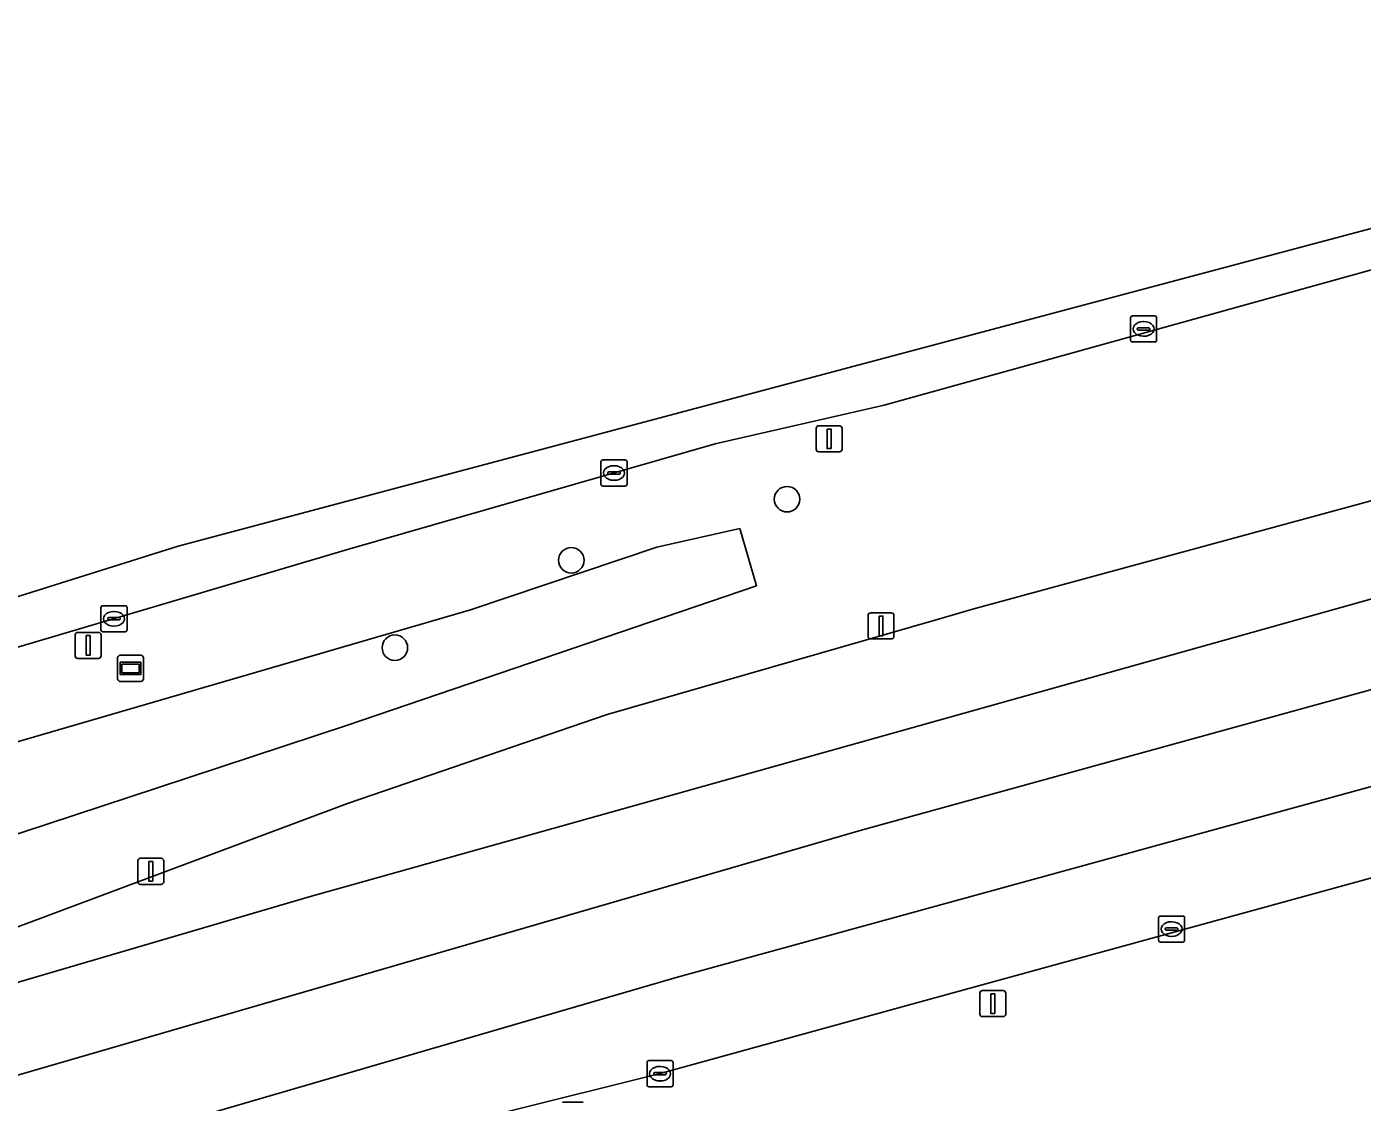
# Model space of a CAD drawing. Extents: x 162879 to 165540, y 384011 to 385181.
# Drawn here: x 164487.7 to 164538.9, y 385054.8 to 385096.1 of the extents above; entities that cross this region are included whole.
import ezdxf

# ---------------------------------------------------------------- set-up
doc = ezdxf.new("R2010")
doc.units = 0
for name, color, linetype in [('IMGEO_Berm_groen', 7, 'Continuous'), ('IMGEO_Boom', 7, 'Continuous'), ('IMGEO_Gemengd_bos', 7, 'Continuous'), ('IMGEO_Groenvoorziening', 7, 'Continuous'), ('IMGEO_Kolk', 7, 'Continuous'), ('IMGEO_Lichtmast', 7, 'Continuous'), ('IMGEO_Rijbaan_regionaal_gesloten', 7, 'Continuous'), ('IMGEO_Verkeersbordpaal', 7, 'Continuous'), ('IMGEO_Wegwijzer', 7, 'Continuous')]:
    doc.layers.add(name, color=color, linetype=linetype)

msp = doc.modelspace()

# ---------------------------------------------------------------- linework, layer by layer
at = {"layer": 'IMGEO_Berm_groen'}
msp.add_lwpolyline([(164375.909, 385023.887), (164413.077, 385036.341), (164426.225, 385040.586), (164436.422, 385044.123), (164465.628, 385053.462), (164483.498, 385060.137), (164500, 385066.301), (164509.954, 385069.723), (164522.577, 385073.349), (164524.015, 385073.769), (164548.775, 385080.511), (164549.897, 385082.074), (164555.708, 385090.173), (164556.602, 385091.419), (164542.709, 385087.728), (164520.572, 385081.581), (164514.105, 385080.095), (164500, 385076.041), (164479.583, 385070.001), (164468.934, 385066.85), (164434.544, 385056.243), (164411.497, 385048.723), (164400.207, 385044.838), (164369.772, 385034.365)], dxfattribs=at)
msp.add_lwpolyline([(164407.367, 385040.867), (164405.464, 385042.592), (164408.813, 385046.287), (164422.209, 385048.906), (164456.214, 385060.632), (164468.252, 385063.114), (164504.714, 385073.736), (164511.868, 385076.135), (164515.043, 385076.85), (164515.677, 385074.657), (164500, 385069.304), (164492.719, 385066.905), (164482.189, 385063.436), (164448.41, 385052.307), (164436.723, 385047.187), (164421.128, 385042.598)], close=True, dxfattribs=at)
at = {"layer": 'IMGEO_Boom'}
for centre in [(164516.855, 385077.974), (164508.584, 385075.632), (164501.821, 385072.278)]:
    msp.add_circle(centre, 0.489, dxfattribs=at)
at = {"layer": 'IMGEO_Gemengd_bos'}
msp.add_lwpolyline([(164482.189, 385063.436), (164492.719, 385066.905), (164500, 385069.304), (164515.677, 385074.657), (164515.043, 385076.85), (164511.868, 385076.135), (164504.714, 385073.736), (164468.252, 385063.114), (164456.214, 385060.632), (164422.209, 385048.906), (164408.813, 385046.287), (164405.464, 385042.592), (164407.367, 385040.867), (164421.128, 385042.598), (164436.723, 385047.187), (164448.41, 385052.307)], close=True, dxfattribs=at)
at = {"layer": 'IMGEO_Groenvoorziening'}
msp.add_lwpolyline([(164578.858, 385053.73), (164576.492, 385062.802), (164574.429, 385062.211), (164573.984, 385064.181), (164575.988, 385064.727), (164575.045, 385068.245), (164574.001, 385072.706), (164573.967, 385072.697), (164568.923, 385071.434), (164547.645, 385065.758), (164521.498, 385058.574), (164511.989, 385055.946), (164500, 385052.962), (164487.353, 385050.424), (164472.741, 385047.491), (164459.287, 385043.823), (164458.052, 385043.486), (164446.975, 385039.966), (164435.781, 385036.198), (164410.359, 385028.217), (164374.033, 385015.61)], dxfattribs=at)
at = {"layer": 'IMGEO_Kolk'}
for p, q in [((164530.022, 385084.076), (164530.022, 385084.928)), ((164530.097, 385085.002), (164530.949, 385085.002)), ((164531.023, 385084.928), (164531.023, 385084.076)), ((164530.281, 385084.496), (164530.281, 385084.508)), ((164530.719, 385084.459), (164530.321, 385084.459)), ((164530.324, 385084.545), (164530.722, 385084.545)), ((164530.51, 385084.782), (164530.535, 385084.782)), ((164530.765, 385084.508), (164530.765, 385084.496)), ((164530.949, 385084.002), (164530.097, 385084.002)), ((164530.533, 385084.222), (164530.508, 385084.222)), ((164509.719, 385078.552), (164509.719, 385079.404)), ((164509.794, 385079.478), (164510.646, 385079.478)), ((164510.207, 385079.258), (164510.232, 385079.258)), ((164510.72, 385079.404), (164510.72, 385078.552)), ((164509.978, 385078.972), (164509.978, 385078.984)), ((164510.416, 385078.935), (164510.018, 385078.935)), ((164510.021, 385079.021), (164510.419, 385079.021)), ((164510.462, 385078.984), (164510.462, 385078.972)), ((164510.646, 385078.478), (164509.794, 385078.478)), ((164510.23, 385078.698), (164510.205, 385078.698)), ((164490.553, 385072.964), (164490.553, 385073.816)), ((164490.628, 385073.89), (164491.48, 385073.89)), ((164491.041, 385073.67), (164491.066, 385073.67)), ((164491.554, 385073.816), (164491.554, 385072.964)), ((164490.812, 385073.384), (164490.812, 385073.396)), ((164491.25, 385073.347), (164490.852, 385073.347)), ((164490.855, 385073.433), (164491.253, 385073.433)), ((164491.064, 385073.11), (164491.039, 385073.11)), ((164491.296, 385073.396), (164491.296, 385073.384)), ((164491.48, 385072.89), (164490.628, 385072.89)), ((164531.093, 385061.065), (164531.093, 385061.917)), ((164531.168, 385061.991), (164532.02, 385061.991)), ((164532.094, 385061.917), (164532.094, 385061.065)), ((164531.352, 385061.485), (164531.352, 385061.497)), ((164531.79, 385061.448), (164531.392, 385061.448)), ((164531.395, 385061.534), (164531.793, 385061.534)), ((164531.581, 385061.771), (164531.606, 385061.771)), ((164531.836, 385061.497), (164531.836, 385061.485)), ((164532.02, 385060.991), (164531.168, 385060.991)), ((164531.604, 385061.211), (164531.579, 385061.211)), ((164511.486, 385055.518), (164511.486, 385056.37)), ((164511.561, 385056.444), (164512.413, 385056.444)), ((164511.974, 385056.224), (164511.999, 385056.224)), ((164512.487, 385056.37), (164512.487, 385055.518)), ((164511.745, 385055.938), (164511.745, 385055.95)), ((164512.183, 385055.901), (164511.785, 385055.901)), ((164511.788, 385055.987), (164512.186, 385055.987)), ((164512.229, 385055.95), (164512.229, 385055.938)), ((164512.413, 385055.444), (164511.561, 385055.444)), ((164511.997, 385055.664), (164511.972, 385055.664))]:
    msp.add_line(p, q, dxfattribs=at)
for points in [[(164530.022, 385084.076), (164530.022, 385084.928)], [(164530.097, 385085.002), (164530.949, 385085.002)], [(164531.023, 385084.928), (164531.023, 385084.076)], [(164530.949, 385084.002), (164530.097, 385084.002)], [(164509.719, 385078.552), (164509.719, 385079.404)], [(164509.794, 385079.478), (164510.646, 385079.478)], [(164510.72, 385079.404), (164510.72, 385078.552)], [(164510.646, 385078.478), (164509.794, 385078.478)], [(164490.553, 385072.964), (164490.553, 385073.816)], [(164490.628, 385073.89), (164491.48, 385073.89)], [(164491.554, 385073.816), (164491.554, 385072.964)], [(164491.48, 385072.89), (164490.628, 385072.89)], [(164531.093, 385061.065), (164531.093, 385061.917)], [(164531.168, 385061.991), (164532.02, 385061.991)], [(164532.094, 385061.917), (164532.094, 385061.065)], [(164532.02, 385060.991), (164531.168, 385060.991)], [(164511.486, 385055.518), (164511.486, 385056.37)], [(164511.561, 385056.444), (164512.413, 385056.444)], [(164512.487, 385056.37), (164512.487, 385055.518)], [(164512.413, 385055.444), (164511.561, 385055.444)]]:
    msp.add_lwpolyline(points, dxfattribs=at)
for centre, radius, start, end in [((164530.099, 385084.926), 0.0765, 91.552, 178.448), ((164530.099, 385084.926), 0.0765, 91.552, 178.448), ((164530.947, 385084.926), 0.0765, 1.552, 88.448), ((164530.947, 385084.926), 0.0765, 1.552, 88.448), ((164530.321, 385084.505), 0.0403, 85.8775, 175.7526), ((164530.318, 385084.495), 0.0366, 178.938, 274.7102), ((164530.722, 385084.502), 0.043, 264.8664, 352.4533), ((164530.726, 385084.507), 0.0386, 1.7309, 96.639), ((164530.099, 385084.078), 0.0765, 181.552, 268.448), ((164530.099, 385084.078), 0.0765, 181.552, 268.448), ((164530.947, 385084.078), 0.0765, 271.552, 358.448), ((164530.947, 385084.078), 0.0765, 271.552, 358.448), ((164509.796, 385079.402), 0.0765, 91.552, 178.448), ((164509.796, 385079.402), 0.0765, 91.552, 178.448), ((164510.644, 385079.402), 0.0765, 1.552, 88.448), ((164510.644, 385079.402), 0.0765, 1.552, 88.448), ((164510.018, 385078.981), 0.0403, 85.8775, 175.7526), ((164510.015, 385078.971), 0.0366, 178.938, 274.7102), ((164510.419, 385078.978), 0.043, 264.8664, 352.4533), ((164510.423, 385078.983), 0.0386, 1.7309, 96.639), ((164509.796, 385078.554), 0.0765, 181.552, 268.448), ((164509.796, 385078.554), 0.0765, 181.552, 268.448), ((164510.644, 385078.554), 0.0765, 271.552, 358.448), ((164510.644, 385078.554), 0.0765, 271.552, 358.448), ((164490.63, 385073.814), 0.0765, 91.552, 178.448), ((164490.63, 385073.814), 0.0765, 91.552, 178.448), ((164491.478, 385073.814), 0.0765, 1.552, 88.448), ((164491.478, 385073.814), 0.0765, 1.552, 88.448), ((164490.852, 385073.393), 0.0403, 85.8775, 175.7526), ((164490.849, 385073.383), 0.0366, 178.938, 274.7102), ((164491.253, 385073.39), 0.043, 264.8664, 352.4533), ((164491.257, 385073.395), 0.0386, 1.7309, 96.639), ((164490.63, 385072.966), 0.0765, 181.552, 268.448), ((164490.63, 385072.966), 0.0765, 181.552, 268.448), ((164491.478, 385072.966), 0.0765, 271.552, 358.448), ((164491.478, 385072.966), 0.0765, 271.552, 358.448), ((164531.17, 385061.915), 0.0765, 91.552, 178.448), ((164531.17, 385061.915), 0.0765, 91.552, 178.448), ((164532.018, 385061.915), 0.0765, 1.552, 88.448), ((164532.018, 385061.915), 0.0765, 1.552, 88.448), ((164531.392, 385061.494), 0.0403, 85.8775, 175.7526), ((164531.389, 385061.484), 0.0366, 178.938, 274.7102), ((164531.793, 385061.491), 0.043, 264.8664, 352.4533), ((164531.797, 385061.496), 0.0386, 1.7309, 96.639), ((164531.17, 385061.067), 0.0765, 181.552, 268.448), ((164531.17, 385061.067), 0.0765, 181.552, 268.448), ((164532.018, 385061.067), 0.0765, 271.552, 358.448), ((164532.018, 385061.067), 0.0765, 271.552, 358.448), ((164511.563, 385056.368), 0.0765, 91.552, 178.448), ((164511.563, 385056.368), 0.0765, 91.552, 178.448), ((164512.411, 385056.368), 0.0765, 1.552, 88.448), ((164512.411, 385056.368), 0.0765, 1.552, 88.448), ((164511.785, 385055.947), 0.0403, 85.8775, 175.7526), ((164511.782, 385055.937), 0.0366, 178.938, 274.7102), ((164512.186, 385055.944), 0.043, 264.8664, 352.4533), ((164512.19, 385055.949), 0.0386, 1.7309, 96.639), ((164511.563, 385055.52), 0.0765, 181.552, 268.448), ((164511.563, 385055.52), 0.0765, 181.552, 268.448), ((164512.411, 385055.52), 0.0765, 271.552, 358.448), ((164512.411, 385055.52), 0.0765, 271.552, 358.448)]:
    msp.add_arc(centre, radius, start, end, dxfattribs=at)
for centre, major_axis, ratio, start_param, end_param in [((164530.509, 385084.502), (-0.387, 0.002), 0.722429, 4.712389, 7.853982), ((164530.534, 385084.502), (-0.39, 0.002), 0.717154, 1.570796, 4.712389), ((164510.206, 385078.978), (-0.387, 0.002), 0.722429, 4.712389, 7.853982), ((164510.231, 385078.978), (-0.39, 0.002), 0.717154, 1.570796, 4.712389), ((164491.04, 385073.39), (-0.387, 0.002), 0.722429, 4.712389, 7.853982), ((164491.065, 385073.39), (-0.39, 0.002), 0.717154, 1.570796, 4.712389), ((164531.58, 385061.491), (-0.387, 0.002), 0.722429, 4.712389, 7.853982), ((164531.605, 385061.491), (-0.39, 0.002), 0.717154, 1.570796, 4.712389), ((164511.973, 385055.944), (-0.387, 0.002), 0.722429, 4.712389, 7.853982), ((164511.998, 385055.944), (-0.39, 0.002), 0.717154, 1.570796, 4.712389)]:
    msp.add_ellipse(centre, major_axis=major_axis, ratio=ratio, start_param=start_param, end_param=end_param, dxfattribs=at)
at = {"layer": 'IMGEO_Lichtmast'}
for p, q in [((164519.961, 385072.715), (164519.961, 385073.515)), ((164519.961, 385073.515), (164519.961, 385072.715)), ((164520.061, 385073.615), (164520.851, 385073.615)), ((164520.851, 385073.615), (164520.061, 385073.615)), ((164520.951, 385073.515), (164520.951, 385072.715)), ((164520.951, 385072.715), (164520.951, 385073.515)), ((164489.568, 385071.967), (164489.568, 385072.767)), ((164489.568, 385072.767), (164489.568, 385071.967)), ((164489.668, 385072.867), (164490.458, 385072.867)), ((164490.458, 385072.867), (164489.668, 385072.867)), ((164490.558, 385072.767), (164490.558, 385071.967)), ((164490.558, 385071.967), (164490.558, 385072.767)), ((164520.851, 385072.615), (164520.061, 385072.615)), ((164520.061, 385072.615), (164520.851, 385072.615)), ((164490.458, 385071.867), (164489.668, 385071.867)), ((164489.668, 385071.867), (164490.458, 385071.867)), ((164491.97, 385063.303), (164491.97, 385064.103)), ((164491.97, 385064.103), (164491.97, 385063.303)), ((164492.07, 385064.203), (164492.86, 385064.203)), ((164492.86, 385064.203), (164492.07, 385064.203)), ((164492.96, 385064.103), (164492.96, 385063.303)), ((164492.96, 385063.303), (164492.96, 385064.103)), ((164492.86, 385063.203), (164492.07, 385063.203)), ((164492.07, 385063.203), (164492.86, 385063.203)), ((164524.246, 385058.232), (164524.246, 385059.032)), ((164524.246, 385059.032), (164524.246, 385058.232)), ((164524.346, 385059.132), (164525.136, 385059.132)), ((164525.136, 385059.132), (164524.346, 385059.132)), ((164525.236, 385059.032), (164525.236, 385058.232)), ((164525.236, 385058.232), (164525.236, 385059.032)), ((164525.136, 385058.132), (164524.346, 385058.132)), ((164524.346, 385058.132), (164525.136, 385058.132))]:
    msp.add_line(p, q, dxfattribs=at)
for points in [[(164520.381, 385073.49), (164520.531, 385073.49), (164520.531, 385072.74), (164520.381, 385072.74), (164520.381, 385073.49)], [(164489.988, 385072.742), (164490.138, 385072.742), (164490.138, 385071.992), (164489.988, 385071.992), (164489.988, 385072.742)], [(164492.39, 385064.078), (164492.54, 385064.078), (164492.54, 385063.328), (164492.39, 385063.328), (164492.39, 385064.078)], [(164524.666, 385059.007), (164524.816, 385059.007), (164524.816, 385058.257), (164524.666, 385058.257), (164524.666, 385059.007)]]:
    msp.add_lwpolyline(points, dxfattribs=at)
for centre, start, end in [((164520.061, 385073.515), 90, 180), ((164520.061, 385073.515), 90, 180), ((164520.851, 385073.515), 0, 90), ((164520.851, 385073.515), 360, 90), ((164489.668, 385072.767), 90, 180), ((164489.668, 385072.767), 90, 180), ((164490.458, 385072.767), 0, 90), ((164490.458, 385072.767), 360, 90), ((164520.061, 385072.715), 180, 270), ((164520.061, 385072.715), 180, 270), ((164520.851, 385072.715), 270, 0), ((164520.851, 385072.715), 270, 0), ((164489.668, 385071.967), 180, 270), ((164489.668, 385071.967), 180, 270), ((164490.458, 385071.967), 270, 0), ((164490.458, 385071.967), 270, 0), ((164492.07, 385064.103), 90, 180), ((164492.07, 385064.103), 90, 180), ((164492.86, 385064.103), 0, 90), ((164492.86, 385064.103), 360, 90), ((164492.07, 385063.303), 180, 270), ((164492.07, 385063.303), 180, 270), ((164492.86, 385063.303), 270, 0), ((164492.86, 385063.303), 270, 0), ((164524.346, 385059.032), 90, 180), ((164524.346, 385059.032), 90, 180), ((164525.136, 385059.032), 0, 90), ((164525.136, 385059.032), 360, 90), ((164524.346, 385058.232), 180, 270), ((164524.346, 385058.232), 180, 270), ((164525.136, 385058.232), 270, 0), ((164525.136, 385058.232), 270, 0)]:
    msp.add_arc(centre, 0.1, start, end, dxfattribs=at)
at = {"layer": 'IMGEO_Rijbaan_regionaal_gesloten'}
for points in [[(164369.772, 385034.365), (164400.207, 385044.838), (164411.497, 385048.723), (164434.544, 385056.243), (164468.934, 385066.85), (164479.583, 385070.001), (164500, 385076.041), (164514.105, 385080.095), (164520.572, 385081.581), (164542.709, 385087.728), (164556.602, 385091.419), (164562.216, 385092.91), (164568.621, 385094.569), (164568.633, 385094.572), (164568.271, 385096.092), (164493.508, 385076.177), (164396.361, 385045.624), (164310.692, 385015.116)], [(164374.35, 385019.549), (164412.35, 385032.472), (164446.649, 385043.528), (164485.013, 385055.215), (164519.746, 385065.294), (164557.671, 385075.756), (164572.362, 385079.607), (164571.568, 385082.885), (164569.383, 385082.325), (164551.58, 385077.61), (164498.533, 385062.721), (164471.4, 385054.768), (164465.628, 385053.462), (164436.422, 385044.123), (164426.225, 385040.586), (164413.077, 385036.341), (164375.909, 385023.887)], [(164374.033, 385015.61), (164410.359, 385028.217), (164435.781, 385036.198), (164446.975, 385039.966), (164458.052, 385043.486), (164459.287, 385043.823), (164473.429, 385048.217), (164512.601, 385059.628), (164553.397, 385070.841), (164571.24, 385075.627), (164573.19, 385076.121), (164572.362, 385079.607), (164557.671, 385075.756), (164519.746, 385065.294), (164485.013, 385055.215), (164446.649, 385043.528), (164412.35, 385032.472), (164374.35, 385019.549)]]:
    msp.add_lwpolyline(points, dxfattribs=at)
for points in [[(164571.568, 385082.885), (164570.662, 385086.428), (164570.593, 385086.41), (164563.457, 385084.508), (164548.775, 385080.511), (164524.015, 385073.769), (164522.577, 385073.349), (164509.954, 385069.723), (164500, 385066.301), (164483.498, 385060.137), (164465.628, 385053.462), (164471.4, 385054.768), (164498.533, 385062.721), (164551.58, 385077.61), (164569.383, 385082.325)], [(164568.923, 385071.434), (164573.967, 385072.697), (164574.001, 385072.706), (164573.19, 385076.121), (164571.24, 385075.627), (164553.397, 385070.841), (164512.601, 385059.628), (164473.429, 385048.217), (164459.287, 385043.823), (164472.741, 385047.491), (164487.353, 385050.424), (164500, 385052.962), (164511.989, 385055.946), (164521.498, 385058.574), (164547.645, 385065.758)]]:
    msp.add_lwpolyline(points, close=True, dxfattribs=at)
at = {"layer": 'IMGEO_Verkeersbordpaal'}
for p, q in [((164517.971, 385079.89), (164517.971, 385080.69)), ((164517.971, 385080.69), (164517.971, 385079.89)), ((164518.071, 385080.79), (164518.861, 385080.79)), ((164518.861, 385080.79), (164518.071, 385080.79)), ((164518.961, 385080.69), (164518.961, 385079.89)), ((164518.961, 385079.89), (164518.961, 385080.69)), ((164518.861, 385079.79), (164518.071, 385079.79)), ((164518.071, 385079.79), (164518.861, 385079.79)), ((164508.244, 385054.848), (164509.034, 385054.848)), ((164509.034, 385054.848), (164508.244, 385054.848))]:
    msp.add_line(p, q, dxfattribs=at)
msp.add_lwpolyline([(164518.391, 385080.665), (164518.541, 385080.665), (164518.541, 385079.915), (164518.391, 385079.915), (164518.391, 385080.665)], dxfattribs=at)
for centre, start, end in [((164518.071, 385080.69), 90, 180), ((164518.071, 385080.69), 90, 180), ((164518.861, 385080.69), 0, 90), ((164518.861, 385080.69), 360, 90), ((164518.071, 385079.89), 180, 270), ((164518.071, 385079.89), 180, 270), ((164518.861, 385079.89), 270, 0), ((164518.861, 385079.89), 270, 0)]:
    msp.add_arc(centre, 0.1, start, end, dxfattribs=at)
at = {"layer": 'IMGEO_Wegwijzer'}
for p, q in [((164491.194, 385071.087), (164491.194, 385071.887)), ((164491.194, 385071.887), (164491.194, 385071.087)), ((164491.294, 385071.987), (164492.084, 385071.987)), ((164492.084, 385071.987), (164491.294, 385071.987)), ((164492.184, 385071.887), (164492.184, 385071.087)), ((164492.184, 385071.087), (164492.184, 385071.887)), ((164492.084, 385070.987), (164491.294, 385070.987)), ((164491.294, 385070.987), (164492.084, 385070.987))]:
    msp.add_line(p, q, dxfattribs=at)
for points in [[(164491.295, 385071.719), (164492.083, 385071.719), (164492.083, 385071.255), (164491.295, 385071.255), (164491.295, 385071.719)], [(164491.36, 385071.654), (164491.36, 385071.32), (164492.018, 385071.32), (164492.018, 385071.654), (164491.36, 385071.654)]]:
    msp.add_lwpolyline(points, dxfattribs=at)
for centre, start, end in [((164491.294, 385071.887), 90, 180), ((164491.294, 385071.887), 90, 180), ((164492.084, 385071.887), 0, 90), ((164492.084, 385071.887), 360, 90), ((164491.294, 385071.087), 180, 270), ((164491.294, 385071.087), 180, 270), ((164492.084, 385071.087), 270, 0), ((164492.084, 385071.087), 270, 0)]:
    msp.add_arc(centre, 0.1, start, end, dxfattribs=at)

doc.saveas('drawing.dxf')
